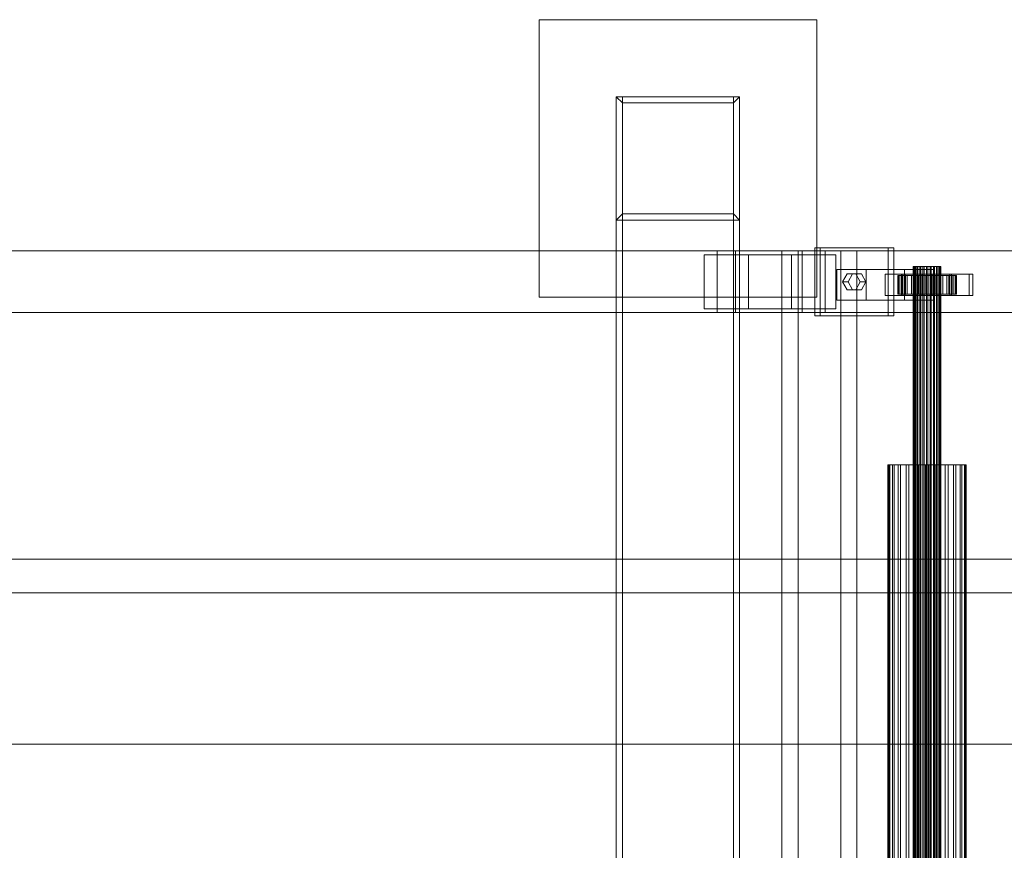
# Model space of a CAD drawing. Header units: millimetres. Extents: x -4395 to 65662, y -65530 to 6847.
# Tile 648 of 656: x 21178 to 21816, y -17939 to -17400. Entities that reach past the tile are written whole.
import ezdxf

# ---------------------------------------------------------------- set-up
doc = ezdxf.new("R2010")
doc.units = ezdxf.units.MM
doc.layers.add('superior_C02', color=7, linetype='Continuous', lineweight=0)

msp = doc.modelspace()

# ---------------------------------------------------------------- linework, layer by layer
at = {"layer": 'superior_C02'}
for p, q in [((21514.794, -17580), (21514.794, -17400)), ((21514.794, -17400), (21694.794, -17400)), ((21694.794, -17400), (21694.794, -17580)), ((21644.794, -17450), (21564.794, -17450)), ((21568.794, -17454), (21564.794, -17450)), ((21564.794, -17450), (21564.794, -17530)), ((21564.794, -17450), (21564.794, -18550)), ((21568.794, -17450), (21564.794, -17450)), ((21568.794, -18550), (21568.794, -17450)), ((21568.794, -17450), (21640.794, -17450)), ((21640.794, -17454), (21644.794, -17450)), ((21640.794, -17450), (21640.794, -18550)), ((21644.794, -17450), (21640.794, -17450)), ((21644.794, -17530), (21644.794, -17450)), ((21644.794, -18550), (21644.794, -17450)), ((21640.794, -17454), (21568.794, -17454)), ((21568.794, -17454), (21568.794, -17526)), ((21640.794, -17526), (21640.794, -17454)), ((21564.794, -17530), (21568.794, -17526)), ((21568.794, -17526), (21640.794, -17526)), ((21640.794, -17526), (21644.794, -17530)), ((21564.794, -17530), (21644.794, -17530)), ((21564.794, -17530), (21564.794, -18470)), ((21568.794, -17530), (21564.794, -17530)), ((21568.794, -18470), (21568.794, -17530)), ((21568.794, -17530), (21640.794, -17530)), ((21640.794, -17530), (21640.794, -18470)), ((21644.794, -17530), (21640.794, -17530)), ((21644.794, -18470), (21644.794, -17530)), ((21741.164, -17548), (21693.437, -17548)), ((21693.437, -17548), (21693.437, -17592)), ((21697.013, -17548), (21693.437, -17548)), ((21697.013, -17592), (21697.013, -17548)), ((21697.013, -17548), (21744.741, -17548)), ((21741.164, -17592), (21741.164, -17548)), ((21741.164, -17548), (21744.741, -17548)), ((21744.741, -17548), (21744.741, -17592)), ((21630.207, -17550), (20484.747, -17550)), ((20496.669, -17550), (21642.129, -17550)), ((21685.346, -17550), (20539.887, -17550)), ((20554.789, -17550), (21700.249, -17550)), ((21650.486, -17552.5), (21621.85, -17552.5)), ((21621.85, -17552.5), (21621.85, -17587.5)), ((21678.479, -17552.5), (21621.85, -17552.5)), ((21630.207, -17550), (21630.207, -17590)), ((21642.129, -17550), (21630.207, -17550)), ((22775.666, -17550), (21630.207, -17550)), ((21642.129, -17590), (21642.129, -17550)), ((21642.129, -17550), (22787.589, -17550)), ((21650.486, -17587.5), (21650.486, -17552.5)), ((21650.486, -17552.5), (21707.116, -17552.5)), ((21710.398, -17550), (21672.216, -17550)), ((21672.216, -17550), (21672.216, -18450)), ((21682.648, -17550), (21672.216, -17550)), ((21678.479, -17587.5), (21678.479, -17552.5)), ((21678.479, -17552.5), (21707.116, -17552.5)), ((21682.648, -18450), (21682.648, -17550)), ((21682.648, -17550), (21720.83, -17550)), ((21685.346, -17550), (21685.346, -17590)), ((21700.249, -17550), (21685.346, -17550)), ((22830.806, -17550), (21685.346, -17550)), ((21700.249, -17590), (21700.249, -17550)), ((21700.249, -17550), (22845.709, -17550)), ((21707.116, -17552.5), (21707.116, -17587.5)), ((21710.398, -18450), (21710.398, -17550)), ((21710.398, -17550), (21720.83, -17550)), ((21720.83, -17550), (21720.83, -18450)), ((21757.562, -17560), (21757.351, -17560)), ((21757.351, -17560), (21757.752, -17560)), ((21757.351, -18440), (21757.351, -17560)), ((21758.372, -17560), (21757.562, -17560)), ((21757.562, -18440), (21757.562, -17560)), ((21757.752, -17560), (21758.739, -17560)), ((21757.752, -18440), (21757.752, -17560)), ((21759.725, -17560), (21758.372, -17560)), ((21758.372, -18440), (21758.372, -17560)), ((21758.739, -17560), (21760.245, -17560)), ((21758.739, -18440), (21758.739, -17560)), ((21761.529, -17560), (21759.725, -17560)), ((21759.725, -18440), (21759.725, -17560)), ((21760.245, -17560), (21762.165, -17560)), ((21760.245, -18440), (21760.245, -17560)), ((21763.661, -17560), (21761.529, -17560)), ((21761.529, -18440), (21761.529, -17560)), ((21762.165, -17560), (21764.371, -17560)), ((21762.165, -18440), (21762.165, -17560)), ((21765.976, -17560), (21763.661, -17560)), ((21763.661, -18440), (21763.661, -17560)), ((21764.371, -17560), (21766.711, -17560)), ((21764.371, -18440), (21764.371, -17560)), ((21768.316, -17560), (21765.976, -17560)), ((21765.976, -18440), (21765.976, -17560)), ((21766.711, -17560), (21769.026, -17560)), ((21766.711, -18440), (21766.711, -17560)), ((21770.521, -17560), (21768.316, -17560)), ((21768.316, -18440), (21768.316, -17560)), ((21769.026, -17560), (21771.158, -17560)), ((21769.026, -18440), (21769.026, -17560)), ((21772.442, -17560), (21770.521, -17560)), ((21770.521, -18440), (21770.521, -17560)), ((21771.158, -17560), (21772.962, -17560)), ((21771.158, -18440), (21771.158, -17560)), ((21773.947, -17560), (21772.442, -17560)), ((21772.442, -18440), (21772.442, -17560)), ((21772.962, -17560), (21774.315, -17560)), ((21772.962, -18440), (21772.962, -17560)), ((21774.934, -17560), (21773.947, -17560)), ((21773.947, -18440), (21773.947, -17560)), ((21774.315, -17560), (21775.125, -17560)), ((21774.315, -18440), (21774.315, -17560)), ((21775.336, -17560), (21774.934, -17560)), ((21774.934, -17560), (21774.934, -18440)), ((21775.125, -17560), (21775.336, -17560)), ((21775.125, -18440), (21775.125, -17560)), ((21775.336, -18440), (21775.336, -17560)), ((21726.846, -17562), (21707.755, -17562)), ((21707.755, -17562), (21707.755, -17582)), ((21751.731, -17562), (21707.755, -17562)), ((21711.573, -17570), (21714.437, -17564.804)), ((21714.437, -17564.804), (21720.164, -17564.804)), ((21718.014, -17564.804), (21714.437, -17564.804)), ((21718.014, -17564.804), (21715.15, -17570)), ((21723.741, -17564.804), (21718.014, -17564.804)), ((21720.164, -17564.804), (21723.028, -17570)), ((21723.741, -17564.804), (21720.164, -17564.804)), ((21726.605, -17570), (21723.741, -17564.804)), ((21726.846, -17582), (21726.846, -17562)), ((21726.846, -17562), (21770.822, -17562)), ((21750.539, -17565), (21739.084, -17565)), ((21739.084, -17565), (21739.084, -17579)), ((21751.602, -17565), (21739.084, -17565)), ((21747.805, -17566), (21747.359, -17566)), ((21747.359, -17566), (21757.351, -17566)), ((21747.359, -17578), (21747.359, -17566)), ((21747.359, -17566), (21748.207, -17566)), ((21749.515, -17566), (21747.805, -17566)), ((21747.805, -17566), (21757.562, -17566)), ((21747.805, -17578), (21747.805, -17566)), ((21748.207, -17566), (21757.752, -17566)), ((21748.207, -17578), (21748.207, -17566)), ((21748.207, -17566), (21750.291, -17566)), ((21752.371, -17566), (21749.515, -17566)), ((21749.515, -17566), (21758.372, -17566)), ((21749.515, -17578), (21749.515, -17566)), ((21793.663, -17565), (21749.754, -17565)), ((21749.754, -17565), (21749.754, -17579)), ((21752.138, -17565), (21749.754, -17565)), ((21750.291, -17566), (21758.739, -17566)), ((21750.291, -17578), (21750.291, -17566)), ((21750.291, -17566), (21753.468, -17566)), ((21750.539, -17579), (21750.539, -17565)), ((21750.539, -17565), (21763.057, -17565)), ((21751.602, -17579), (21751.602, -17565)), ((21751.602, -17565), (21763.057, -17565)), ((21751.731, -17582), (21751.731, -17562)), ((21751.731, -17562), (21770.822, -17562)), ((21752.138, -17579), (21752.138, -17565)), ((21752.138, -17565), (21796.047, -17565)), ((21756.179, -17566), (21752.371, -17566)), ((21752.371, -17566), (21759.725, -17566)), ((21752.371, -17578), (21752.371, -17566)), ((21753.468, -17566), (21760.245, -17566)), ((21753.468, -17578), (21753.468, -17566)), ((21753.468, -17566), (21757.523, -17566)), ((21760.68, -17566), (21756.179, -17566)), ((21756.179, -17566), (21761.529, -17566)), ((21756.179, -17578), (21756.179, -17566)), ((21757.351, -17566), (21757.562, -17566)), ((21757.351, -17566), (21757.351, -17578)), ((21757.752, -17566), (21757.351, -17566)), ((21757.523, -17566), (21762.165, -17566)), ((21757.523, -17578), (21757.523, -17566)), ((21757.523, -17566), (21762.179, -17566)), ((21757.562, -17566), (21758.372, -17566)), ((21757.562, -17566), (21757.562, -17578)), ((21757.752, -17566), (21757.752, -17578)), ((21758.739, -17566), (21757.752, -17566)), ((21758.372, -17566), (21759.725, -17566)), ((21758.372, -17566), (21758.372, -17578)), ((21758.739, -17566), (21758.739, -17578)), ((21760.245, -17566), (21758.739, -17566)), ((21759.725, -17566), (21761.529, -17566)), ((21759.725, -17566), (21759.725, -17578)), ((21760.245, -17566), (21760.245, -17578)), ((21762.165, -17566), (21760.245, -17566)), ((21765.567, -17566), (21760.68, -17566)), ((21760.68, -17566), (21763.661, -17566)), ((21760.68, -17578), (21760.68, -17566)), ((21761.529, -17566), (21763.661, -17566)), ((21761.529, -17566), (21761.529, -17578)), ((21762.165, -17566), (21762.165, -17578)), ((21764.371, -17566), (21762.165, -17566)), ((21762.179, -17566), (21764.371, -17566)), ((21762.179, -17578), (21762.179, -17566)), ((21762.179, -17566), (21767.119, -17566)), ((21763.057, -17565), (21763.057, -17579)), ((21763.661, -17566), (21765.976, -17566)), ((21763.661, -17566), (21763.661, -17578)), ((21764.371, -17566), (21764.371, -17578)), ((21766.711, -17566), (21764.371, -17566)), ((21770.507, -17566), (21765.567, -17566)), ((21765.567, -17566), (21765.976, -17566)), ((21765.567, -17578), (21765.567, -17566)), ((21765.976, -17566), (21768.316, -17566)), ((21765.976, -17566), (21765.976, -17578)), ((21767.119, -17566), (21766.711, -17566)), ((21766.711, -17566), (21766.711, -17578)), ((21769.026, -17566), (21766.711, -17566)), ((21767.119, -17578), (21767.119, -17566)), ((21767.119, -17566), (21772.006, -17566)), ((21770.507, -17566), (21768.316, -17566)), ((21768.316, -17566), (21770.521, -17566)), ((21768.316, -17566), (21768.316, -17578)), ((21772.006, -17566), (21769.026, -17566)), ((21769.026, -17566), (21769.026, -17578)), ((21771.158, -17566), (21769.026, -17566)), ((21781.084, -17565), (21769.63, -17565)), ((21769.63, -17565), (21769.63, -17579)), ((21782.148, -17565), (21769.63, -17565)), ((21775.163, -17566), (21770.507, -17566)), ((21770.507, -17578), (21770.507, -17566)), ((21775.163, -17566), (21770.521, -17566)), ((21770.521, -17566), (21772.442, -17566)), ((21770.521, -17566), (21770.521, -17578)), ((21770.822, -17562), (21770.822, -17582)), ((21776.507, -17566), (21771.158, -17566)), ((21771.158, -17566), (21771.158, -17578)), ((21772.962, -17566), (21771.158, -17566)), ((21772.006, -17578), (21772.006, -17566)), ((21772.006, -17566), (21776.507, -17566)), ((21779.218, -17566), (21772.442, -17566)), ((21772.442, -17566), (21773.947, -17566)), ((21772.442, -17566), (21772.442, -17578)), ((21780.316, -17566), (21772.962, -17566)), ((21772.962, -17566), (21772.962, -17578)), ((21774.315, -17566), (21772.962, -17566)), ((21782.396, -17566), (21773.947, -17566)), ((21773.947, -17566), (21774.934, -17566)), ((21773.947, -17566), (21773.947, -17578)), ((21783.172, -17566), (21774.315, -17566)), ((21774.315, -17566), (21774.315, -17578)), ((21775.125, -17566), (21774.315, -17566)), ((21774.934, -17566), (21784.48, -17566)), ((21774.934, -17578), (21774.934, -17566)), ((21774.934, -17566), (21775.336, -17566)), ((21784.881, -17566), (21775.125, -17566)), ((21775.125, -17566), (21775.125, -17578)), ((21775.336, -17566), (21775.125, -17566)), ((21779.218, -17566), (21775.163, -17566)), ((21775.163, -17578), (21775.163, -17566)), ((21785.327, -17566), (21775.336, -17566)), ((21775.336, -17566), (21775.336, -17578)), ((21776.507, -17578), (21776.507, -17566)), ((21776.507, -17566), (21780.316, -17566)), ((21782.396, -17566), (21779.218, -17566)), ((21779.218, -17578), (21779.218, -17566)), ((21780.316, -17578), (21780.316, -17566)), ((21780.316, -17566), (21783.172, -17566)), ((21781.084, -17579), (21781.084, -17565)), ((21781.084, -17565), (21793.602, -17565)), ((21782.148, -17579), (21782.148, -17565)), ((21782.148, -17565), (21793.602, -17565)), ((21784.48, -17566), (21782.396, -17566)), ((21782.396, -17578), (21782.396, -17566)), ((21783.172, -17578), (21783.172, -17566)), ((21783.172, -17566), (21784.881, -17566)), ((21784.48, -17566), (21784.48, -17578)), ((21785.327, -17566), (21784.48, -17566)), ((21784.881, -17578), (21784.881, -17566)), ((21784.881, -17566), (21785.327, -17566)), ((21785.327, -17578), (21785.327, -17566)), ((21793.602, -17565), (21793.602, -17579)), ((21793.663, -17579), (21793.663, -17565)), ((21793.663, -17565), (21796.047, -17565)), ((21796.047, -17565), (21796.047, -17579)), ((21714.437, -17575.196), (21711.573, -17570)), ((21711.573, -17570), (21715.15, -17570)), ((21715.15, -17570), (21718.014, -17575.196)), ((21723.028, -17570), (21720.164, -17575.196)), ((21726.605, -17570), (21723.028, -17570)), ((21723.741, -17575.196), (21726.605, -17570)), ((21694.794, -17580), (21514.794, -17580)), ((21720.164, -17575.196), (21714.437, -17575.196)), ((21718.014, -17575.196), (21714.437, -17575.196)), ((21718.014, -17575.196), (21723.741, -17575.196)), ((21723.741, -17575.196), (21720.164, -17575.196)), ((21739.084, -17579), (21750.539, -17579)), ((21739.084, -17579), (21751.602, -17579)), ((21757.351, -17578), (21747.359, -17578)), ((21747.359, -17578), (21747.805, -17578)), ((21748.207, -17578), (21747.359, -17578)), ((21757.562, -17578), (21747.805, -17578)), ((21747.805, -17578), (21749.515, -17578)), ((21757.752, -17578), (21748.207, -17578)), ((21750.291, -17578), (21748.207, -17578)), ((21758.372, -17578), (21749.515, -17578)), ((21749.515, -17578), (21752.371, -17578)), ((21749.754, -17579), (21793.663, -17579)), ((21749.754, -17579), (21752.138, -17579)), ((21758.739, -17578), (21750.291, -17578)), ((21753.468, -17578), (21750.291, -17578)), ((21763.057, -17579), (21750.539, -17579)), ((21763.057, -17579), (21751.602, -17579)), ((21796.047, -17579), (21752.138, -17579)), ((21759.725, -17578), (21752.371, -17578)), ((21752.371, -17578), (21756.179, -17578)), ((21760.245, -17578), (21753.468, -17578)), ((21757.523, -17578), (21753.468, -17578)), ((21761.529, -17578), (21756.179, -17578)), ((21756.179, -17578), (21760.68, -17578)), ((21757.562, -17578), (21757.351, -17578)), ((21757.351, -17578), (21757.752, -17578)), ((21762.165, -17578), (21757.523, -17578)), ((21762.179, -17578), (21757.523, -17578)), ((21758.372, -17578), (21757.562, -17578)), ((21757.752, -17578), (21758.739, -17578)), ((21759.725, -17578), (21758.372, -17578)), ((21758.739, -17578), (21760.245, -17578)), ((21761.529, -17578), (21759.725, -17578)), ((21760.245, -17578), (21762.165, -17578)), ((21763.661, -17578), (21760.68, -17578)), ((21760.68, -17578), (21765.567, -17578)), ((21763.661, -17578), (21761.529, -17578)), ((21762.165, -17578), (21764.371, -17578)), ((21764.371, -17578), (21762.179, -17578)), ((21767.119, -17578), (21762.179, -17578)), ((21765.976, -17578), (21763.661, -17578)), ((21764.371, -17578), (21766.711, -17578)), ((21765.976, -17578), (21765.567, -17578)), ((21765.567, -17578), (21770.507, -17578)), ((21768.316, -17578), (21765.976, -17578)), ((21766.711, -17578), (21767.119, -17578)), ((21766.711, -17578), (21769.026, -17578)), ((21772.006, -17578), (21767.119, -17578)), ((21770.521, -17578), (21768.316, -17578)), ((21768.316, -17578), (21770.507, -17578)), ((21769.026, -17578), (21772.006, -17578)), ((21769.026, -17578), (21771.158, -17578)), ((21769.63, -17579), (21781.084, -17579)), ((21769.63, -17579), (21782.148, -17579)), ((21770.507, -17578), (21775.163, -17578)), ((21772.442, -17578), (21770.521, -17578)), ((21770.521, -17578), (21775.163, -17578)), ((21771.158, -17578), (21776.507, -17578)), ((21771.158, -17578), (21772.962, -17578)), ((21776.507, -17578), (21772.006, -17578)), ((21773.947, -17578), (21772.442, -17578)), ((21772.442, -17578), (21779.218, -17578)), ((21772.962, -17578), (21780.316, -17578)), ((21772.962, -17578), (21774.315, -17578)), ((21774.934, -17578), (21773.947, -17578)), ((21773.947, -17578), (21782.396, -17578)), ((21774.315, -17578), (21783.172, -17578)), ((21774.315, -17578), (21775.125, -17578)), ((21784.48, -17578), (21774.934, -17578)), ((21775.336, -17578), (21774.934, -17578)), ((21775.125, -17578), (21784.881, -17578)), ((21775.125, -17578), (21775.336, -17578)), ((21775.163, -17578), (21779.218, -17578)), ((21775.336, -17578), (21785.327, -17578)), ((21780.316, -17578), (21776.507, -17578)), ((21779.218, -17578), (21782.396, -17578)), ((21783.172, -17578), (21780.316, -17578)), ((21793.602, -17579), (21781.084, -17579)), ((21793.602, -17579), (21782.148, -17579)), ((21782.396, -17578), (21784.48, -17578)), ((21784.881, -17578), (21783.172, -17578)), ((21784.48, -17578), (21785.327, -17578)), ((21785.327, -17578), (21784.881, -17578)), ((21796.047, -17579), (21793.663, -17579)), ((21707.755, -17582), (21726.846, -17582)), ((21707.755, -17582), (21751.731, -17582)), ((21770.822, -17582), (21726.846, -17582)), ((21770.822, -17582), (21751.731, -17582)), ((20484.747, -17590), (21630.207, -17590)), ((20496.669, -17590), (21642.129, -17590)), ((20539.887, -17590), (21685.346, -17590)), ((20554.789, -17590), (21700.249, -17590)), ((21621.85, -17587.5), (21650.486, -17587.5)), ((21678.479, -17587.5), (21621.85, -17587.5)), ((21630.207, -17590), (21642.129, -17590)), ((21630.207, -17590), (22775.666, -17590)), ((21642.129, -17590), (22787.589, -17590)), ((21707.116, -17587.5), (21650.486, -17587.5)), ((21707.116, -17587.5), (21678.479, -17587.5)), ((21685.346, -17590), (21700.249, -17590)), ((21685.346, -17590), (22830.806, -17590)), ((21693.437, -17592), (21741.164, -17592)), ((21693.437, -17592), (21697.013, -17592)), ((21744.741, -17592), (21697.013, -17592)), ((21700.249, -17590), (22845.709, -17590)), ((21744.741, -17592), (21741.164, -17592)), ((21741.561, -17688.85), (21740.965, -17688.85)), ((21740.965, -17688.85), (21742.098, -17688.85)), ((21740.965, -18311.15), (21740.965, -17688.85)), ((21743.846, -17688.85), (21741.561, -17688.85)), ((21741.561, -18311.15), (21741.561, -17688.85)), ((21742.098, -17688.85), (21744.883, -17688.85)), ((21742.098, -18311.15), (21742.098, -17688.85)), ((21747.664, -17688.85), (21743.846, -17688.85)), ((21743.846, -18311.15), (21743.846, -17688.85)), ((21744.883, -17688.85), (21749.131, -17688.85)), ((21744.883, -18311.15), (21744.883, -17688.85)), ((21752.756, -17688.85), (21747.664, -17688.85)), ((21747.664, -18311.15), (21747.664, -17688.85)), ((21749.131, -17688.85), (21754.552, -17688.85)), ((21749.131, -18311.15), (21749.131, -17688.85)), ((21758.773, -17688.85), (21752.756, -17688.85)), ((21752.756, -18311.15), (21752.756, -17688.85)), ((21754.552, -17688.85), (21760.777, -17688.85)), ((21754.552, -18311.15), (21754.552, -17688.85)), ((21765.306, -17688.85), (21758.773, -17688.85)), ((21758.773, -18311.15), (21758.773, -17688.85)), ((21760.777, -17688.85), (21767.381, -17688.85)), ((21760.777, -18311.15), (21760.777, -17688.85)), ((21771.91, -17688.85), (21765.306, -17688.85)), ((21765.306, -18311.15), (21765.306, -17688.85)), ((21767.381, -17688.85), (21773.914, -17688.85)), ((21767.381, -18311.15), (21767.381, -17688.85)), ((21778.134, -17688.85), (21771.91, -17688.85)), ((21771.91, -18311.15), (21771.91, -17688.85)), ((21773.914, -17688.85), (21779.931, -17688.85)), ((21773.914, -18311.15), (21773.914, -17688.85)), ((21783.555, -17688.85), (21778.134, -17688.85)), ((21778.134, -18311.15), (21778.134, -17688.85)), ((21779.931, -17688.85), (21785.022, -17688.85)), ((21779.931, -18311.15), (21779.931, -17688.85)), ((21787.803, -17688.85), (21783.555, -17688.85)), ((21783.555, -18311.15), (21783.555, -17688.85)), ((21785.022, -17688.85), (21788.841, -17688.85)), ((21785.022, -18311.15), (21785.022, -17688.85)), ((21790.589, -17688.85), (21787.803, -17688.85)), ((21787.803, -18311.15), (21787.803, -17688.85)), ((21788.841, -17688.85), (21791.126, -17688.85)), ((21788.841, -18311.15), (21788.841, -17688.85)), ((21791.722, -17688.85), (21790.589, -17688.85)), ((21790.589, -17688.85), (21790.589, -18311.15)), ((21791.126, -17688.85), (21791.722, -17688.85)), ((21791.126, -18311.15), (21791.126, -17688.85)), ((21791.722, -18311.15), (21791.722, -17688.85)), ((15575.415, -17750), (24634.01, -17750)), ((24635.508, -17750), (15576.913, -17750)), ((21032.6, -17771.702), (21968.557, -17771.702)), ((21970.336, -17771.702), (21034.379, -17771.702)), ((21053.003, -17870), (21988.96, -17870)), ((21990.738, -17870), (21054.781, -17870))]:
    msp.add_line(p, q, dxfattribs=at)

doc.saveas('drawing.dxf')
